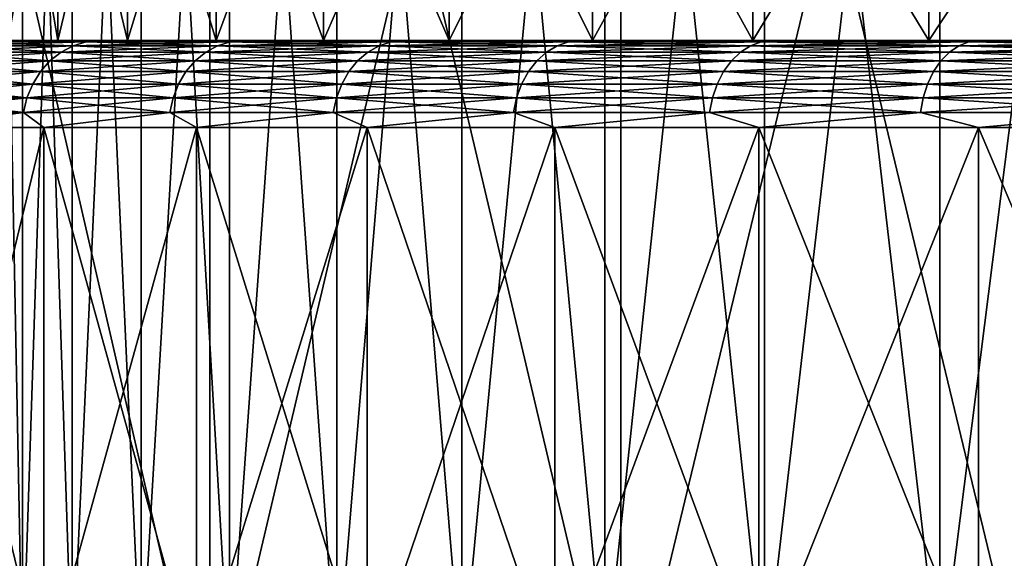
# Model space of a CAD drawing. Header units: metres. Extents: x -30 to 30, y -76 to 64.
# Tile 360 of 541: x -13.37 to -9.98, y 59.22 to 61.07. Entities that reach past the tile are written whole.
import ezdxf

# ---------------------------------------------------------------- set-up
doc = ezdxf.new("R2010")
doc.units = ezdxf.units.M
doc.layers.add('solid_508511', color=7, linetype='CONTINUOUS')

msp = doc.modelspace()

# ---------------------------------------------------------------- linework, layer by layer
at = {"layer": 'solid_508511'}
for points in [[(-14.099288, 58.5, -26.480371), (-14.099323, 64.5, -26.480352), (-12.717457, 64.5, -27.171053)], [(-12.71742, 58.5, 27.171074), (-12.717457, 64.5, 27.171053), (-14.099323, 64.5, 26.480352)], [(-14.099288, 58.5, 26.480371), (-12.71742, 58.5, 27.171074), (-14.099323, 64.5, 26.480352)], [(-12.71742, 58.5, -27.171074), (-14.099288, 58.5, -26.480371), (-12.717457, 64.5, -27.171053)], [(-12.71742, 58.5, -27.171074), (-12.717457, 64.5, -27.171053), (-11.301833, 64.5, -27.789719)], [(-11.301826, 58.5, 27.789722), (-11.301833, 64.5, 27.789719), (-12.717457, 64.5, 27.171053)], [(-12.71742, 58.5, 27.171074), (-11.301826, 58.5, 27.789722), (-12.717457, 64.5, 27.171053)], [(-11.301826, 58.5, -27.789722), (-12.71742, 58.5, -27.171074), (-11.301833, 64.5, -27.789719)], [(-11.301826, 58.5, -27.789722), (-11.301833, 64.5, -27.789719), (-9.856193, 64.5, -28.334702)], [(-9.856262, 58.5, 28.334681), (-9.856193, 64.5, 28.334702), (-11.301833, 64.5, 27.789719)], [(-11.301826, 58.5, 27.789722), (-9.856262, 58.5, 28.334681), (-11.301833, 64.5, 27.789719)], [(-9.856262, 58.5, -28.334681), (-11.301826, 58.5, -27.789722), (-9.856193, 64.5, -28.334702)], [(-13.465603, 58.799999, -0.96309), (-13.465603, 64, -0.963091), (-13.362582, 64, -1.921299)], [(-13.362582, 58.799999, -1.921298), (-13.465603, 58.799999, -0.96309), (-13.362582, 64, -1.921299)], [(-13.362582, 58.799999, 1.921298), (-13.362583, 64, 1.921297), (-13.465603, 64, 0.96309)], [(-13.465603, 58.799999, 0.963091), (-13.362582, 58.799999, 1.921298), (-13.465603, 64, 0.96309)], [(-13.191477, 58.799999, 2.869657), (-13.191477, 64, 2.869656), (-13.362583, 64, 1.921297)], [(-13.362582, 58.799999, 1.921298), (-13.191477, 58.799999, 2.869657), (-13.362583, 64, 1.921297)], [(-13.362582, 58.799999, -1.921298), (-13.362582, 64, -1.921299), (-13.191477, 64, -2.869657)], [(-13.191477, 58.799999, -2.869657), (-13.362582, 58.799999, -1.921298), (-13.191477, 64, -2.869657)], [(-13.191477, 58.799999, -2.869657), (-13.191477, 64, -2.869657), (-12.953134, 64, -3.803463)], [(-12.953134, 58.799999, -3.803463), (-13.191477, 58.799999, -2.869657), (-12.953134, 64, -3.803463)], [(-12.953134, 58.799999, 3.803463), (-12.953134, 64, 3.803462), (-13.191477, 64, 2.869656)], [(-13.191477, 58.799999, 2.869657), (-12.953134, 58.799999, 3.803463), (-13.191477, 64, 2.869656)], [(-12.953134, 58.799999, -3.803463), (-12.953134, 64, -3.803463), (-12.648811, 64, -4.717794)], [(-12.648811, 58.799999, -4.717793), (-12.953134, 58.799999, -3.803463), (-12.648811, 64, -4.717794)], [(-12.648811, 58.799999, 4.717794), (-12.648811, 64, 4.717793), (-12.953134, 64, 3.803462)], [(-12.953134, 58.799999, 3.803463), (-12.648811, 58.799999, 4.717794), (-12.953134, 64, 3.803462)], [(-12.648811, 58.799999, -4.717793), (-12.648811, 64, -4.717794), (-12.280002, 64, -5.608169)], [(-12.280003, 58.799999, -5.608168), (-12.648811, 58.799999, -4.717793), (-12.280002, 64, -5.608169)], [(-12.280003, 58.799999, 5.608168), (-12.280003, 64, 5.608167), (-12.648811, 64, 4.717793)], [(-12.648811, 58.799999, 4.717794), (-12.280003, 58.799999, 5.608168), (-12.648811, 64, 4.717793)], [(-12.280003, 58.799999, -5.608168), (-12.280002, 64, -5.608169), (-11.848654, 64, -6.469884)], [(-11.848654, 58.799999, -6.469883), (-12.280003, 58.799999, -5.608168), (-11.848654, 64, -6.469884)], [(-11.848654, 58.799999, 6.469884), (-11.848655, 64, 6.469883), (-12.280003, 64, 5.608167)], [(-12.280003, 58.799999, 5.608168), (-11.848654, 58.799999, 6.469884), (-12.280003, 64, 5.608167)], [(-11.356905, 58.799999, 7.298679), (-11.356905, 64, 7.298678), (-11.848655, 64, 6.469883)], [(-11.848654, 58.799999, 6.469884), (-11.356905, 58.799999, 7.298679), (-11.848655, 64, 6.469883)], [(-11.848654, 58.799999, -6.469883), (-11.848654, 64, -6.469884), (-11.356904, 64, -7.29868)], [(-11.356905, 58.799999, -7.298679), (-11.848654, 58.799999, -6.469883), (-11.356904, 64, -7.29868)], [(-11.356905, 58.799999, -7.298679), (-11.356904, 64, -7.29868), (-10.807294, 64, -8.090265)], [(-10.807294, 58.799999, -8.090265), (-11.356905, 58.799999, -7.298679), (-10.807294, 64, -8.090265)], [(-10.807294, 58.799999, 8.090265), (-10.807295, 64, 8.090265), (-11.356905, 64, 7.298678)], [(-11.356905, 58.799999, 7.298679), (-10.807294, 58.799999, 8.090265), (-11.356905, 64, 7.298678)], [(-10.202615, 58.799999, 8.840625), (-10.202616, 64, 8.840624), (-10.807295, 64, 8.090265)], [(-10.807294, 58.799999, 8.090265), (-10.202615, 58.799999, 8.840625), (-10.807295, 64, 8.090265)], [(-10.807294, 58.799999, -8.090265), (-10.807294, 64, -8.090265), (-10.202615, 64, -8.840625)], [(-10.202616, 58.799999, -8.840625), (-10.807294, 58.799999, -8.090265), (-10.202615, 64, -8.840625)], [(-10.202616, 58.799999, -8.840625), (-10.202615, 64, -8.840625), (-9.545927, 64, -9.545957)], [(-9.545927, 58.799999, -9.545956), (-10.202616, 58.799999, -8.840625), (-9.545927, 64, -9.545957)], [(-9.545927, 58.799999, 9.545956), (-9.545927, 64, 9.545956), (-10.202616, 64, 8.840624)], [(-10.202615, 58.799999, 8.840625), (-9.545927, 58.799999, 9.545956), (-10.202616, 64, 8.840624)], [(-13.240332, 61, -2.880301), (-13.240332, 62, -2.880301), (-13.412088, 62, -1.928321)], [(-13.412088, 61, -1.928321), (-13.240332, 61, -2.880301), (-13.412088, 62, -1.928321)], [(-13.240332, 62, 2.880301), (-13.240332, 61, 2.880301), (-13.412088, 61, 1.928321)], [(-13.412088, 62, 1.928321), (-13.240332, 62, 2.880301), (-13.412088, 61, 1.928321)], [(-13.001143, 61, -3.817429), (-13.001143, 62, -3.817429), (-13.240332, 62, -2.880301)], [(-13.240332, 61, -2.880301), (-13.001143, 61, -3.817429), (-13.240332, 62, -2.880301)], [(-13.001143, 62, 3.817429), (-13.001143, 61, 3.817429), (-13.240332, 61, 2.880301)], [(-13.240332, 62, 2.880301), (-13.001143, 62, 3.817429), (-13.240332, 61, 2.880301)], [(-12.695617, 61, -4.735372), (-12.695617, 62, -4.735372), (-13.001143, 62, -3.817429)], [(-13.001143, 61, -3.817429), (-12.695617, 61, -4.735372), (-13.001143, 62, -3.817429)], [(-12.695617, 62, 4.735372), (-12.695617, 61, 4.735372), (-13.001143, 61, 3.817429)], [(-13.001143, 62, 3.817429), (-12.695617, 62, 4.735372), (-13.001143, 61, 3.817429)], [(-12.32557, 61, -5.628743), (-12.32557, 62, -5.628743), (-12.695617, 62, -4.735372)], [(-12.695617, 61, -4.735372), (-12.32557, 61, -5.628743), (-12.695617, 62, -4.735372)], [(-12.32557, 62, 5.628743), (-12.32557, 61, 5.628743), (-12.695617, 61, 4.735372)], [(-12.695617, 62, 4.735372), (-12.32557, 62, 5.628743), (-12.695617, 61, 4.735372)], [(-11.892526, 61, -6.493866), (-11.892526, 62, -6.493866), (-12.32557, 62, -5.628743)], [(-12.32557, 61, -5.628743), (-11.892526, 61, -6.493866), (-12.32557, 62, -5.628743)], [(-11.892526, 62, 6.493866), (-11.892526, 61, 6.493866), (-12.32557, 61, 5.628743)], [(-12.32557, 62, 5.628743), (-11.892526, 62, 6.493866), (-12.32557, 61, 5.628743)], [(-11.399009, 61, -7.325647), (-11.399009, 62, -7.325647), (-11.892526, 62, -6.493866)], [(-11.892526, 61, -6.493866), (-11.399009, 61, -7.325647), (-11.892526, 62, -6.493866)], [(-11.399009, 62, 7.325647), (-11.399009, 61, 7.325647), (-11.892526, 61, 6.493866)], [(-11.892526, 62, 6.493866), (-11.399009, 62, 7.325647), (-11.892526, 61, 6.493866)], [(-10.847308, 61, -8.12025), (-10.847308, 62, -8.12025), (-11.399009, 62, -7.325647)], [(-11.399009, 61, -7.325647), (-10.847308, 61, -8.12025), (-11.399009, 62, -7.325647)], [(-10.847308, 62, 8.12025), (-10.847308, 61, 8.12025), (-11.399009, 61, 7.325647)], [(-11.399009, 62, 7.325647), (-10.847308, 62, 8.12025), (-11.399009, 61, 7.325647)], [(-10.240394, 61, -8.873371), (-10.240394, 62, -8.873371), (-10.847308, 62, -8.12025)], [(-10.847308, 61, -8.12025), (-10.240394, 61, -8.873371), (-10.847308, 62, -8.12025)], [(-10.240394, 62, 8.873371), (-10.240394, 61, 8.873371), (-10.847308, 61, 8.12025)], [(-10.847308, 62, 8.12025), (-10.240394, 62, 8.873371), (-10.847308, 61, 8.12025)], [(-9.581297, 61, -9.581297), (-9.581297, 62, -9.581297), (-10.240394, 62, -8.873371)], [(-10.240394, 61, -8.873371), (-9.581297, 61, -9.581297), (-10.240394, 62, -8.873371)], [(-9.581297, 62, 9.581297), (-9.581297, 61, 9.581297), (-10.240394, 61, 8.873371)], [(-10.240394, 62, 8.873371), (-9.581297, 62, 9.581297), (-10.240394, 61, 8.873371)], [(-14.60688, 61, 2.049751), (-13.412088, 61, 1.928321), (-13.240332, 61, 2.880301)], [(-14.428267, 61, 3.063924), (-14.60688, 61, 2.049751), (-13.240332, 61, 2.880301)], [(-14.606879, 61, -2.049759), (-13.240332, 61, -2.880301), (-13.412088, 61, -1.928321)], [(-14.606879, 61, -2.049759), (-14.428265, 61, -3.063933), (-13.240332, 61, -2.880301)], [(-14.428267, 61, 3.063924), (-13.240332, 61, 2.880301), (-13.001143, 61, 3.817429)], [(-14.17937, 61, 4.062993), (-14.428267, 61, 3.063924), (-13.001143, 61, 3.817429)], [(-14.428265, 61, -3.063933), (-13.001143, 61, -3.817429), (-13.240332, 61, -2.880301)], [(-14.428265, 61, -3.063933), (-14.179367, 61, -4.063003), (-13.001143, 61, -3.817429)], [(-14.17937, 61, 4.062993), (-13.001143, 61, 3.817429), (-12.695617, 61, 4.735372)], [(-13.861338, 61, 5.042401), (-14.17937, 61, 4.062993), (-12.695617, 61, 4.735372)], [(-14.179367, 61, -4.063003), (-12.695617, 61, -4.735372), (-13.001143, 61, -3.817429)], [(-14.179367, 61, -4.063003), (-13.861334, 61, -5.04241), (-12.695617, 61, -4.735372)], [(-13.861338, 61, 5.042401), (-12.695617, 61, 4.735372), (-12.32557, 61, 5.628743)], [(-13.47578, 61, 5.997152), (-13.861338, 61, 5.042401), (-12.32557, 61, 5.628743)], [(-13.861334, 61, -5.04241), (-12.32557, 61, -5.628743), (-12.695617, 61, -4.735372)], [(-13.861334, 61, -5.04241), (-13.475776, 61, -5.99716), (-12.32557, 61, -5.628743)], [(-13.187453, 60.981892, 6.833188), (-13.22957, 60.959755, 6.855011), (-13.666532, 60.959755, 5.936213)], [(-13.623023, 60.981892, 5.917314), (-13.187453, 60.981892, 6.833188), (-13.666532, 60.959755, 5.936213)], [(-13.623023, 60.981892, -5.917314), (-13.666532, 60.959755, -5.936213), (-13.22957, 60.959755, -6.855011)], [(-13.142561, 60.995441, 6.809926), (-13.187453, 60.981892, 6.833188), (-13.623023, 60.981892, 5.917314)], [(-13.576649, 60.995441, 5.897171), (-13.142561, 60.995441, 6.809926), (-13.623023, 60.981892, 5.917314)], [(-13.576649, 60.995441, -5.897171), (-13.623023, 60.981892, -5.917314), (-13.187453, 60.981892, -6.833188)], [(-13.187453, 60.981892, -6.833188), (-13.623023, 60.981892, -5.917314), (-13.22957, 60.959755, -6.855011)], [(-13.576649, 60.995441, 5.897171), (-13.47578, 61, 5.997152), (-13.142561, 60.995441, 6.809926)], [(-13.142561, 60.995441, -6.809926), (-13.475776, 61, -5.99716), (-13.576649, 60.995441, -5.897171)], [(-13.142561, 60.995441, -6.809926), (-13.576649, 60.995441, -5.897171), (-13.187453, 60.981892, -6.833188)], [(-13.47578, 61, 5.997152), (-12.32557, 61, 5.628743), (-11.892526, 61, 6.493866)], [(-13.02452, 61, 6.922739), (-13.47578, 61, 5.997152), (-11.892526, 61, 6.493866)], [(-13.142561, 60.995441, 6.809926), (-13.47578, 61, 5.997152), (-13.02452, 61, 6.922739)], [(-13.475776, 61, -5.99716), (-11.892526, 61, -6.493866), (-12.32557, 61, -5.628743)], [(-13.475776, 61, -5.99716), (-13.024516, 61, -6.922747), (-11.892526, 61, -6.493866)], [(-13.142561, 60.995441, -6.809926), (-13.024516, 61, -6.922747), (-13.475776, 61, -5.99716)], [(-12.690397, 60.981892, 7.717201), (-12.730927, 60.959755, 7.741848), (-13.22957, 60.959755, 6.855011)], [(-13.187453, 60.981892, 6.833188), (-12.690397, 60.981892, 7.717201), (-13.22957, 60.959755, 6.855011)], [(-13.187453, 60.981892, -6.833188), (-13.22957, 60.959755, -6.855011), (-12.730927, 60.959755, -7.741848)], [(-12.647197, 60.995441, 7.690931), (-12.690397, 60.981892, 7.717201), (-13.187453, 60.981892, 6.833188)], [(-13.142561, 60.995441, 6.809926), (-12.647197, 60.995441, 7.690931), (-13.187453, 60.981892, 6.833188)], [(-13.142561, 60.995441, -6.809926), (-13.187453, 60.981892, -6.833188), (-12.690397, 60.981892, -7.717201)], [(-12.690397, 60.981892, -7.717201), (-13.187453, 60.981892, -6.833188), (-12.730927, 60.959755, -7.741848)], [(-13.142561, 60.995441, 6.809926), (-13.02452, 61, 6.922739), (-12.647197, 60.995441, 7.690931)], [(-12.647197, 60.995441, -7.690931), (-13.024516, 61, -6.922747), (-13.142561, 60.995441, -6.809926)], [(-12.647197, 60.995441, -7.690931), (-13.142561, 60.995441, -6.809926), (-12.690397, 60.981892, -7.717201)], [(-13.02452, 61, 6.922739), (-11.892526, 61, 6.493866), (-11.399009, 61, 7.325647)], [(-12.509814, 61, 7.814541), (-13.02452, 61, 6.922739), (-11.399009, 61, 7.325647)], [(-12.647197, 60.995441, 7.690931), (-13.02452, 61, 6.922739), (-12.509814, 61, 7.814541)], [(-13.024516, 61, -6.922747), (-11.399009, 61, -7.325647), (-11.892526, 61, -6.493866)], [(-13.024516, 61, -6.922747), (-12.509809, 61, -7.814549), (-11.399009, 61, -7.325647)], [(-12.647197, 60.995441, -7.690931), (-12.509809, 61, -7.814549), (-13.024516, 61, -6.922747)], [(-12.134172, 60.981892, 8.565234), (-12.172926, 60.959755, 8.592589), (-12.730927, 60.959755, 7.741848)], [(-12.690397, 60.981892, 7.717201), (-12.134172, 60.981892, 8.565234), (-12.730927, 60.959755, 7.741848)], [(-12.690397, 60.981892, -7.717201), (-12.730927, 60.959755, -7.741848), (-12.172926, 60.959755, -8.592589)], [(-12.092866, 60.995441, 8.536077), (-12.134172, 60.981892, 8.565234), (-12.690397, 60.981892, 7.717201)], [(-12.647197, 60.995441, 7.690931), (-12.092866, 60.995441, 8.536077), (-12.690397, 60.981892, 7.717201)], [(-12.647197, 60.995441, -7.690931), (-12.690397, 60.981892, -7.717201), (-12.134172, 60.981892, -8.565234)], [(-12.134172, 60.981892, -8.565234), (-12.690397, 60.981892, -7.717201), (-12.172926, 60.959755, -8.592589)], [(-12.647197, 60.995441, 7.690931), (-12.509814, 61, 7.814541), (-12.092866, 60.995441, 8.536077)], [(-12.092866, 60.995441, -8.536077), (-12.509809, 61, -7.814549), (-12.647197, 60.995441, -7.690931)], [(-12.092866, 60.995441, -8.536077), (-12.647197, 60.995441, -7.690931), (-12.134172, 60.981892, -8.565234)], [(-12.509814, 61, 7.814541), (-11.399009, 61, 7.325647), (-10.847308, 61, 8.12025)], [(-11.934132, 61, 8.668272), (-12.509814, 61, 7.814541), (-10.847308, 61, 8.12025)], [(-12.092866, 60.995441, 8.536077), (-12.509814, 61, 7.814541), (-11.934132, 61, 8.668272)], [(-12.509809, 61, -7.814549), (-10.847308, 61, -8.12025), (-11.399009, 61, -7.325647)], [(-12.509809, 61, -7.814549), (-11.934126, 61, -8.66828), (-10.847308, 61, -8.12025)], [(-12.092866, 60.995441, -8.536077), (-11.934126, 61, -8.66828), (-12.509809, 61, -7.814549)], [(-11.521373, 60.981892, 9.373332), (-11.558168, 60.959755, 9.403268), (-12.172926, 60.959755, 8.592589)], [(-12.134172, 60.981892, 8.565234), (-11.521373, 60.981892, 9.373332), (-12.172926, 60.959755, 8.592589)], [(-12.134172, 60.981892, -8.565234), (-12.172926, 60.959755, -8.592589), (-11.558168, 60.959755, -9.403268)], [(-11.482152, 60.995441, 9.341423), (-11.521373, 60.981892, 9.373332), (-12.134172, 60.981892, 8.565234)], [(-12.092866, 60.995441, 8.536077), (-11.482152, 60.995441, 9.341423), (-12.134172, 60.981892, 8.565234)], [(-12.092866, 60.995441, -8.536077), (-12.134172, 60.981892, -8.565234), (-11.521373, 60.981892, -9.373332)], [(-11.521373, 60.981892, -9.373332), (-12.134172, 60.981892, -8.565234), (-11.558168, 60.959755, -9.403268)], [(-12.092866, 60.995441, 8.536077), (-11.934132, 61, 8.668272), (-11.482152, 60.995441, 9.341423)], [(-11.482152, 60.995441, -9.341423), (-11.934126, 61, -8.66828), (-12.092866, 60.995441, -8.536077)], [(-11.482152, 60.995441, -9.341423), (-12.092866, 60.995441, -8.536077), (-11.521373, 60.981892, -9.373332)], [(-11.934132, 61, 8.668272), (-10.847308, 61, 8.12025), (-10.240394, 61, 8.873371)], [(-11.300257, 61, 9.479803), (-11.934132, 61, 8.668272), (-10.240394, 61, 8.873371)], [(-11.482152, 60.995441, 9.341423), (-11.934132, 61, 8.668272), (-11.300257, 61, 9.479803)], [(-11.934126, 61, -8.66828), (-10.240394, 61, -8.873371), (-10.847308, 61, -8.12025)], [(-11.934126, 61, -8.66828), (-11.300251, 61, -9.479811), (-10.240394, 61, -8.873371)], [(-11.482152, 60.995441, -9.341423), (-11.300251, 61, -9.479811), (-11.934126, 61, -8.66828)], [(-10.854855, 60.981892, 10.137727), (-10.889523, 60.959755, 10.170104), (-11.558168, 60.959755, 9.403268)], [(-11.521373, 60.981892, 9.373332), (-10.854855, 60.981892, 10.137727), (-11.558168, 60.959755, 9.403268)], [(-11.521373, 60.981892, -9.373332), (-11.558168, 60.959755, -9.403268), (-10.889523, 60.959755, -10.170104)], [(-10.817903, 60.995441, 10.103216), (-10.854855, 60.981892, 10.137727), (-11.521373, 60.981892, 9.373332)], [(-11.482152, 60.995441, 9.341423), (-10.817903, 60.995441, 10.103216), (-11.521373, 60.981892, 9.373332)], [(-11.482152, 60.995441, -9.341423), (-11.521373, 60.981892, -9.373332), (-10.854855, 60.981892, -10.137727)], [(-10.854855, 60.981892, -10.137727), (-11.521373, 60.981892, -9.373332), (-10.889523, 60.959755, -10.170104)], [(-11.482152, 60.995441, 9.341423), (-11.300257, 61, 9.479803), (-10.817903, 60.995441, 10.103216)], [(-10.817903, 60.995441, -10.103216), (-11.300251, 61, -9.479811), (-11.482152, 60.995441, -9.341423)], [(-10.817903, 60.995441, -10.103216), (-11.482152, 60.995441, -9.341423), (-10.854855, 60.981892, -10.137727)], [(-11.300257, 61, 9.479803), (-10.240394, 61, 8.873371), (-9.581297, 61, 9.581297)], [(-11.300257, 61, 9.479803), (-9.581297, 61, 9.581297), (-8.873371, 61, 10.240394)], [(-10.611379, 61, 10.245054), (-11.300257, 61, 9.479803), (-8.873371, 61, 10.240394)], [(-10.817903, 60.995441, 10.103216), (-11.300257, 61, 9.479803), (-10.611379, 61, 10.245054)], [(-11.300251, 61, -9.479811), (-9.581297, 61, -9.581297), (-10.240394, 61, -8.873371)], [(-11.300251, 61, -9.479811), (-10.611372, 61, -10.24506), (-9.581297, 61, -9.581297)], [(-10.817903, 60.995441, -10.103216), (-10.611372, 61, -10.24506), (-11.300251, 61, -9.479811)], [(-10.137727, 60.981892, 10.854855), (-10.170104, 60.959755, 10.889523), (-10.889523, 60.959755, 10.170104)], [(-10.854855, 60.981892, 10.137727), (-10.137727, 60.981892, 10.854855), (-10.889523, 60.959755, 10.170104)], [(-10.854855, 60.981892, -10.137727), (-10.889523, 60.959755, -10.170104), (-10.170104, 60.959755, -10.889523)], [(-10.103216, 60.995441, 10.817903), (-10.137727, 60.981892, 10.854855), (-10.854855, 60.981892, 10.137727)], [(-10.817903, 60.995441, 10.103216), (-10.103216, 60.995441, 10.817903), (-10.854855, 60.981892, 10.137727)], [(-10.817903, 60.995441, -10.103216), (-10.854855, 60.981892, -10.137727), (-10.137727, 60.981892, -10.854855)], [(-10.137727, 60.981892, -10.854855), (-10.854855, 60.981892, -10.137727), (-10.170104, 60.959755, -10.889523)], [(-10.817903, 60.995441, 10.103216), (-10.611379, 61, 10.245054), (-10.103216, 60.995441, 10.817903)], [(-10.103216, 60.995441, -10.817903), (-10.611372, 61, -10.24506), (-10.817903, 60.995441, -10.103216)], [(-10.103216, 60.995441, -10.817903), (-10.817903, 60.995441, -10.103216), (-10.137727, 60.981892, -10.854855)], [(-10.611379, 61, 10.245054), (-8.873371, 61, 10.240394), (-8.12025, 61, 10.847308)], [(-9.87072, 61, 10.960443), (-10.611379, 61, 10.245054), (-8.12025, 61, 10.847308)], [(-10.103216, 60.995441, 10.817903), (-10.611379, 61, 10.245054), (-9.87072, 61, 10.960443)], [(-10.611372, 61, -10.24506), (-8.12025, 61, -10.847308), (-8.873371, 61, -10.240394)], [(-10.611372, 61, -10.24506), (-9.870714, 61, -10.960449), (-8.12025, 61, -10.847308)], [(-10.611372, 61, -10.24506), (-8.873371, 61, -10.240394), (-9.581297, 61, -9.581297)], [(-10.103216, 60.995441, -10.817903), (-9.870714, 61, -10.960449), (-10.611372, 61, -10.24506)], [(-9.373332, 60.981892, 11.521373), (-9.403268, 60.959755, 11.558168), (-10.170104, 60.959755, 10.889523)], [(-10.137727, 60.981892, 10.854855), (-9.373332, 60.981892, 11.521373), (-10.170104, 60.959755, 10.889523)], [(-10.137727, 60.981892, -10.854855), (-10.170104, 60.959755, -10.889523), (-9.403268, 60.959755, -11.558168)], [(-9.341423, 60.995441, 11.482152), (-9.373332, 60.981892, 11.521373), (-10.137727, 60.981892, 10.854855)], [(-10.103216, 60.995441, 10.817903), (-9.341423, 60.995441, 11.482152), (-10.137727, 60.981892, 10.854855)], [(-10.103216, 60.995441, -10.817903), (-10.137727, 60.981892, -10.854855), (-9.373332, 60.981892, -11.521373)], [(-9.373332, 60.981892, -11.521373), (-10.137727, 60.981892, -10.854855), (-9.403268, 60.959755, -11.558168)], [(-10.103216, 60.995441, 10.817903), (-9.87072, 61, 10.960443), (-9.341423, 60.995441, 11.482152)], [(-9.341423, 60.995441, -11.482152), (-9.870714, 61, -10.960449), (-10.103216, 60.995441, -10.817903)], [(-9.341423, 60.995441, -11.482152), (-10.103216, 60.995441, -10.817903), (-9.373332, 60.981892, -11.521373)], [(-13.22957, 60.959755, 6.855011), (-13.267631, 60.929714, 6.874732), (-13.705849, 60.929714, 5.95329)], [(-13.666532, 60.959755, 5.936213), (-13.22957, 60.959755, 6.855011), (-13.705849, 60.929714, 5.95329)], [(-13.666532, 60.959755, -5.936213), (-13.705849, 60.929714, -5.95329), (-13.267631, 60.929714, -6.874732)], [(-13.22957, 60.959755, -6.855011), (-13.666532, 60.959755, -5.936213), (-13.267631, 60.929714, -6.874732)], [(-12.730927, 60.959755, 7.741848), (-12.767552, 60.929714, 7.764121), (-13.267631, 60.929714, 6.874732)], [(-13.22957, 60.959755, 6.855011), (-12.730927, 60.959755, 7.741848), (-13.267631, 60.929714, 6.874732)], [(-13.22957, 60.959755, -6.855011), (-13.267631, 60.929714, -6.874732), (-12.767552, 60.929714, -7.764121)], [(-12.730927, 60.959755, -7.741848), (-13.22957, 60.959755, -6.855011), (-12.767552, 60.929714, -7.764121)], [(-12.172926, 60.959755, 8.592589), (-12.207946, 60.929714, 8.617309), (-12.767552, 60.929714, 7.764121)], [(-12.730927, 60.959755, 7.741848), (-12.172926, 60.959755, 8.592589), (-12.767552, 60.929714, 7.764121)], [(-12.730927, 60.959755, -7.741848), (-12.767552, 60.929714, -7.764121), (-12.207946, 60.929714, -8.617309)], [(-12.172926, 60.959755, -8.592589), (-12.730927, 60.959755, -7.741848), (-12.207946, 60.929714, -8.617309)], [(-11.558168, 60.959755, 9.403268), (-11.59142, 60.929714, 9.43032), (-12.207946, 60.929714, 8.617309)], [(-12.172926, 60.959755, 8.592589), (-11.558168, 60.959755, 9.403268), (-12.207946, 60.929714, 8.617309)], [(-12.172926, 60.959755, -8.592589), (-12.207946, 60.929714, -8.617309), (-11.59142, 60.929714, -9.43032)], [(-11.558168, 60.959755, -9.403268), (-12.172926, 60.959755, -8.592589), (-11.59142, 60.929714, -9.43032)], [(-10.889523, 60.959755, 10.170104), (-10.92085, 60.929714, 10.199362), (-11.59142, 60.929714, 9.43032)], [(-11.558168, 60.959755, 9.403268), (-10.889523, 60.959755, 10.170104), (-11.59142, 60.929714, 9.43032)], [(-11.558168, 60.959755, -9.403268), (-11.59142, 60.929714, -9.43032), (-10.92085, 60.929714, -10.199362)], [(-10.889523, 60.959755, -10.170104), (-11.558168, 60.959755, -9.403268), (-10.92085, 60.929714, -10.199362)], [(-10.170104, 60.959755, 10.889523), (-10.199362, 60.929714, 10.92085), (-10.92085, 60.929714, 10.199362)], [(-10.889523, 60.959755, 10.170104), (-10.170104, 60.959755, 10.889523), (-10.92085, 60.929714, 10.199362)], [(-10.889523, 60.959755, -10.170104), (-10.92085, 60.929714, -10.199362), (-10.199362, 60.929714, -10.92085)], [(-10.170104, 60.959755, -10.889523), (-10.889523, 60.959755, -10.170104), (-10.199362, 60.929714, -10.92085)], [(-9.403268, 60.959755, 11.558168), (-9.43032, 60.929714, 11.59142), (-10.199362, 60.929714, 10.92085)], [(-10.170104, 60.959755, 10.889523), (-9.403268, 60.959755, 11.558168), (-10.199362, 60.929714, 10.92085)], [(-10.170104, 60.959755, -10.889523), (-10.199362, 60.929714, -10.92085), (-9.43032, 60.929714, -11.59142)], [(-9.403268, 60.959755, -11.558168), (-10.170104, 60.959755, -10.889523), (-9.43032, 60.929714, -11.59142)], [(-13.267631, 60.929714, 6.874732), (-13.300474, 60.892677, 6.89175), (-13.739778, 60.892677, 5.968028)], [(-13.705849, 60.929714, 5.95329), (-13.267631, 60.929714, 6.874732), (-13.739778, 60.892677, 5.968028)], [(-13.705849, 60.929714, -5.95329), (-13.739778, 60.892677, -5.968028), (-13.300474, 60.892677, -6.89175)], [(-13.267631, 60.929714, -6.874732), (-13.705849, 60.929714, -5.95329), (-13.300474, 60.892677, -6.89175)], [(-12.767552, 60.929714, 7.764121), (-12.799158, 60.892677, 7.78334), (-13.300474, 60.892677, 6.89175)], [(-13.267631, 60.929714, 6.874732), (-12.767552, 60.929714, 7.764121), (-13.300474, 60.892677, 6.89175)], [(-13.267631, 60.929714, -6.874732), (-13.300474, 60.892677, -6.89175), (-12.799158, 60.892677, -7.78334)], [(-12.767552, 60.929714, -7.764121), (-13.267631, 60.929714, -6.874732), (-12.799158, 60.892677, -7.78334)], [(-12.207946, 60.929714, 8.617309), (-12.238167, 60.892677, 8.638641), (-12.799158, 60.892677, 7.78334)], [(-12.767552, 60.929714, 7.764121), (-12.207946, 60.929714, 8.617309), (-12.799158, 60.892677, 7.78334)], [(-12.767552, 60.929714, -7.764121), (-12.799158, 60.892677, -7.78334), (-12.238167, 60.892677, -8.638641)], [(-12.207946, 60.929714, -8.617309), (-12.767552, 60.929714, -7.764121), (-12.238167, 60.892677, -8.638641)], [(-11.59142, 60.929714, 9.43032), (-11.620114, 60.892677, 9.453665), (-12.238167, 60.892677, 8.638641)], [(-12.207946, 60.929714, 8.617309), (-11.59142, 60.929714, 9.43032), (-12.238167, 60.892677, 8.638641)], [(-12.207946, 60.929714, -8.617309), (-12.238167, 60.892677, -8.638641), (-11.620114, 60.892677, -9.453665)], [(-11.59142, 60.929714, -9.43032), (-12.207946, 60.929714, -8.617309), (-11.620114, 60.892677, -9.453665)], [(-10.92085, 60.929714, 10.199362), (-10.947885, 60.892677, 10.22461), (-11.620114, 60.892677, 9.453665)], [(-11.59142, 60.929714, 9.43032), (-10.92085, 60.929714, 10.199362), (-11.620114, 60.892677, 9.453665)], [(-11.59142, 60.929714, -9.43032), (-11.620114, 60.892677, -9.453665), (-10.947885, 60.892677, -10.22461)], [(-10.92085, 60.929714, -10.199362), (-11.59142, 60.929714, -9.43032), (-10.947885, 60.892677, -10.22461)], [(-10.199362, 60.929714, 10.92085), (-10.22461, 60.892677, 10.947885), (-10.947885, 60.892677, 10.22461)], [(-10.92085, 60.929714, 10.199362), (-10.199362, 60.929714, 10.92085), (-10.947885, 60.892677, 10.22461)], [(-10.92085, 60.929714, -10.199362), (-10.947885, 60.892677, -10.22461), (-10.22461, 60.892677, -10.947885)], [(-10.199362, 60.929714, -10.92085), (-10.92085, 60.929714, -10.199362), (-10.22461, 60.892677, -10.947885)], [(-9.43032, 60.929714, 11.59142), (-9.453665, 60.892677, 11.620114), (-10.22461, 60.892677, 10.947885)], [(-10.199362, 60.929714, 10.92085), (-9.43032, 60.929714, 11.59142), (-10.22461, 60.892677, 10.947885)], [(-10.199362, 60.929714, -10.92085), (-10.22461, 60.892677, -10.947885), (-9.453665, 60.892677, -11.620114)], [(-9.43032, 60.929714, -11.59142), (-10.199362, 60.929714, -10.92085), (-9.453665, 60.892677, -11.620114)], [(-13.300474, 60.892677, 6.89175), (-13.327103, 60.849773, 6.905548), (-13.767285, 60.849773, 5.979976)], [(-13.739778, 60.892677, 5.968028), (-13.300474, 60.892677, 6.89175), (-13.767285, 60.849773, 5.979976)], [(-13.739778, 60.892677, -5.968028), (-13.767285, 60.849773, -5.979976), (-13.327103, 60.849773, -6.905548)], [(-13.300474, 60.892677, -6.89175), (-13.739778, 60.892677, -5.968028), (-13.327103, 60.849773, -6.905548)], [(-12.799158, 60.892677, 7.78334), (-12.824782, 60.849773, 7.798923), (-13.327103, 60.849773, 6.905548)], [(-13.300474, 60.892677, 6.89175), (-12.799158, 60.892677, 7.78334), (-13.327103, 60.849773, 6.905548)], [(-13.300474, 60.892677, -6.89175), (-13.327103, 60.849773, -6.905548), (-12.824782, 60.849773, -7.798923)], [(-12.799158, 60.892677, -7.78334), (-13.300474, 60.892677, -6.89175), (-12.824782, 60.849773, -7.798923)], [(-12.238167, 60.892677, 8.638641), (-12.262668, 60.849773, 8.655936), (-12.824782, 60.849773, 7.798923)], [(-12.799158, 60.892677, 7.78334), (-12.238167, 60.892677, 8.638641), (-12.824782, 60.849773, 7.798923)], [(-12.799158, 60.892677, -7.78334), (-12.824782, 60.849773, -7.798923), (-12.262668, 60.849773, -8.655936)], [(-12.238167, 60.892677, -8.638641), (-12.799158, 60.892677, -7.78334), (-12.262668, 60.849773, -8.655936)], [(-11.620114, 60.892677, 9.453665), (-11.643378, 60.849773, 9.472591), (-12.262668, 60.849773, 8.655936)], [(-12.238167, 60.892677, 8.638641), (-11.620114, 60.892677, 9.453665), (-12.262668, 60.849773, 8.655936)], [(-12.238167, 60.892677, -8.638641), (-12.262668, 60.849773, -8.655936), (-11.643378, 60.849773, -9.472591)], [(-11.620114, 60.892677, -9.453665), (-12.238167, 60.892677, -8.638641), (-11.643378, 60.849773, -9.472591)], [(-10.947885, 60.892677, 10.22461), (-10.969803, 60.849773, 10.245081), (-11.643378, 60.849773, 9.472591)], [(-11.620114, 60.892677, 9.453665), (-10.947885, 60.892677, 10.22461), (-11.643378, 60.849773, 9.472591)], [(-11.620114, 60.892677, -9.453665), (-11.643378, 60.849773, -9.472591), (-10.969803, 60.849773, -10.245081)], [(-10.947885, 60.892677, -10.22461), (-11.620114, 60.892677, -9.453665), (-10.969803, 60.849773, -10.245081)], [(-10.22461, 60.892677, 10.947885), (-10.245081, 60.849773, 10.969803), (-10.969803, 60.849773, 10.245081)], [(-10.947885, 60.892677, 10.22461), (-10.22461, 60.892677, 10.947885), (-10.969803, 60.849773, 10.245081)], [(-10.947885, 60.892677, -10.22461), (-10.969803, 60.849773, -10.245081), (-10.245081, 60.849773, -10.969803)], [(-10.22461, 60.892677, -10.947885), (-10.947885, 60.892677, -10.22461), (-10.245081, 60.849773, -10.969803)], [(-9.453665, 60.892677, 11.620114), (-9.472591, 60.849773, 11.643378), (-10.245081, 60.849773, 10.969803)], [(-10.22461, 60.892677, 10.947885), (-9.453665, 60.892677, 11.620114), (-10.245081, 60.849773, 10.969803)], [(-10.22461, 60.892677, -10.947885), (-10.245081, 60.849773, -10.969803), (-9.472591, 60.849773, -11.643378)], [(-9.453665, 60.892677, -11.620114), (-10.22461, 60.892677, -10.947885), (-9.472591, 60.849773, -11.643378)], [(-13.327103, 60.849773, 6.905548), (-13.346704, 60.802311, 6.915705), (-13.787534, 60.802311, 5.988771)], [(-13.767285, 60.849773, 5.979976), (-13.327103, 60.849773, 6.905548), (-13.787534, 60.802311, 5.988771)], [(-13.767285, 60.849773, -5.979976), (-13.787534, 60.802311, -5.988771), (-13.346704, 60.802311, -6.915705)], [(-13.327103, 60.849773, -6.905548), (-13.767285, 60.849773, -5.979976), (-13.346704, 60.802311, -6.915705)], [(-12.824782, 60.849773, 7.798923), (-12.843645, 60.802311, 7.810394), (-13.346704, 60.802311, 6.915705)], [(-13.327103, 60.849773, 6.905548), (-12.824782, 60.849773, 7.798923), (-13.346704, 60.802311, 6.915705)], [(-13.327103, 60.849773, -6.905548), (-13.346704, 60.802311, -6.915705), (-12.843645, 60.802311, -7.810394)], [(-12.824782, 60.849773, -7.798923), (-13.327103, 60.849773, -6.905548), (-12.843645, 60.802311, -7.810394)], [(-12.262668, 60.849773, 8.655936), (-12.280704, 60.802311, 8.668667), (-12.843645, 60.802311, 7.810394)], [(-12.824782, 60.849773, 7.798923), (-12.262668, 60.849773, 8.655936), (-12.843645, 60.802311, 7.810394)], [(-12.824782, 60.849773, -7.798923), (-12.843645, 60.802311, -7.810394), (-12.280704, 60.802311, -8.668667)], [(-12.262668, 60.849773, -8.655936), (-12.824782, 60.849773, -7.798923), (-12.280704, 60.802311, -8.668667)], [(-11.643378, 60.849773, 9.472591), (-11.660503, 60.802311, 9.486524), (-12.280704, 60.802311, 8.668667)], [(-12.262668, 60.849773, 8.655936), (-11.643378, 60.849773, 9.472591), (-12.280704, 60.802311, 8.668667)], [(-12.262668, 60.849773, -8.655936), (-12.280704, 60.802311, -8.668667), (-11.660503, 60.802311, -9.486524)], [(-11.643378, 60.849773, -9.472591), (-12.262668, 60.849773, -8.655936), (-11.660503, 60.802311, -9.486524)], [(-10.969803, 60.849773, 10.245081), (-10.985937, 60.802311, 10.260149), (-11.660503, 60.802311, 9.486524)], [(-11.643378, 60.849773, 9.472591), (-10.969803, 60.849773, 10.245081), (-11.660503, 60.802311, 9.486524)], [(-11.643378, 60.849773, -9.472591), (-11.660503, 60.802311, -9.486524), (-10.985937, 60.802311, -10.260149)], [(-10.969803, 60.849773, -10.245081), (-11.643378, 60.849773, -9.472591), (-10.985937, 60.802311, -10.260149)], [(-10.245081, 60.849773, 10.969803), (-10.260149, 60.802311, 10.985937), (-10.985937, 60.802311, 10.260149)], [(-10.969803, 60.849773, 10.245081), (-10.245081, 60.849773, 10.969803), (-10.985937, 60.802311, 10.260149)], [(-10.969803, 60.849773, -10.245081), (-10.985937, 60.802311, -10.260149), (-10.260149, 60.802311, -10.985937)], [(-10.245081, 60.849773, -10.969803), (-10.969803, 60.849773, -10.245081), (-10.260149, 60.802311, -10.985937)], [(-9.472591, 60.849773, 11.643378), (-9.486524, 60.802311, 11.660503), (-10.260149, 60.802311, 10.985937)], [(-10.245081, 60.849773, 10.969803), (-9.472591, 60.849773, 11.643378), (-10.260149, 60.802311, 10.985937)], [(-10.245081, 60.849773, -10.969803), (-10.260149, 60.802311, -10.985937), (-9.486524, 60.802311, -11.660503)], [(-9.472591, 60.849773, -11.643378), (-10.245081, 60.849773, -10.969803), (-9.486524, 60.802311, -11.660503)], [(-13.346704, 60.802311, 6.915705), (-13.358683, 60.751732, 6.921911), (-13.799908, 60.751732, 5.994146)], [(-13.787534, 60.802311, 5.988771), (-13.346704, 60.802311, 6.915705), (-13.799908, 60.751732, 5.994146)], [(-13.787534, 60.802311, -5.988771), (-13.799908, 60.751732, -5.994146), (-13.358683, 60.751732, -6.921911)], [(-13.346704, 60.802311, -6.915705), (-13.787534, 60.802311, -5.988771), (-13.358683, 60.751732, -6.921911)], [(-12.843645, 60.802311, 7.810394), (-12.855172, 60.751732, 7.817403), (-13.358683, 60.751732, 6.921911)], [(-13.346704, 60.802311, 6.915705), (-12.843645, 60.802311, 7.810394), (-13.358683, 60.751732, 6.921911)], [(-13.346704, 60.802311, -6.915705), (-13.358683, 60.751732, -6.921911), (-12.855172, 60.751732, -7.817403)], [(-12.843645, 60.802311, -7.810394), (-13.346704, 60.802311, -6.915705), (-12.855172, 60.751732, -7.817403)], [(-12.280704, 60.802311, 8.668667), (-12.291725, 60.751732, 8.676447), (-12.855172, 60.751732, 7.817403)], [(-12.843645, 60.802311, 7.810394), (-12.280704, 60.802311, 8.668667), (-12.855172, 60.751732, 7.817403)], [(-12.843645, 60.802311, -7.810394), (-12.855172, 60.751732, -7.817403), (-12.291725, 60.751732, -8.676447)], [(-12.280704, 60.802311, -8.668667), (-12.843645, 60.802311, -7.810394), (-12.291725, 60.751732, -8.676447)], [(-11.660503, 60.802311, 9.486524), (-11.670969, 60.751732, 9.495037), (-12.291725, 60.751732, 8.676447)], [(-12.280704, 60.802311, 8.668667), (-11.660503, 60.802311, 9.486524), (-12.291725, 60.751732, 8.676447)], [(-12.280704, 60.802311, -8.668667), (-12.291725, 60.751732, -8.676447), (-11.670969, 60.751732, -9.495037)], [(-11.660503, 60.802311, -9.486524), (-12.280704, 60.802311, -8.668667), (-11.670969, 60.751732, -9.495037)], [(-10.985937, 60.802311, 10.260149), (-10.995797, 60.751732, 10.269358), (-11.670969, 60.751732, 9.495037)], [(-11.660503, 60.802311, 9.486524), (-10.985937, 60.802311, 10.260149), (-11.670969, 60.751732, 9.495037)], [(-11.660503, 60.802311, -9.486524), (-11.670969, 60.751732, -9.495037), (-10.995797, 60.751732, -10.269358)], [(-10.985937, 60.802311, -10.260149), (-11.660503, 60.802311, -9.486524), (-10.995797, 60.751732, -10.269358)], [(-10.260149, 60.802311, 10.985937), (-10.269358, 60.751732, 10.995797), (-10.995797, 60.751732, 10.269358)], [(-10.985937, 60.802311, 10.260149), (-10.260149, 60.802311, 10.985937), (-10.995797, 60.751732, 10.269358)], [(-10.985937, 60.802311, -10.260149), (-10.995797, 60.751732, -10.269358), (-10.269358, 60.751732, -10.995797)], [(-10.260149, 60.802311, -10.985937), (-10.985937, 60.802311, -10.260149), (-10.269358, 60.751732, -10.995797)], [(-9.486524, 60.802311, 11.660503), (-9.495037, 60.751732, 11.670969), (-10.269358, 60.751732, 10.995797)], [(-10.260149, 60.802311, 10.985937), (-9.486524, 60.802311, 11.660503), (-10.269358, 60.751732, 10.995797)], [(-10.260149, 60.802311, -10.985937), (-10.269358, 60.751732, -10.995797), (-9.495037, 60.751732, -11.670969)], [(-9.486524, 60.802311, -11.660503), (-10.260149, 60.802311, -10.985937), (-9.495037, 60.751732, -11.670969)], [(-13.358683, 60.751732, -6.921911), (-13.799908, 60.751732, -5.994146), (-13.748866, 60.700001, -6.121372)], [(-13.799908, 60.751732, 5.994146), (-13.358683, 60.751732, 6.921911), (-13.748866, 60.700001, 6.121372)], [(-13.358683, 60.751732, -6.921911), (-13.748866, 60.700001, -6.121372), (-13.288368, 60.700001, -7.065534)], [(-13.358683, 60.751732, 6.921911), (-13.288368, 60.700001, 7.065534), (-13.748866, 60.700001, 6.121372)], [(-12.855172, 60.751732, -7.817403), (-13.358683, 60.751732, -6.921911), (-13.288368, 60.700001, -7.065534)], [(-13.358683, 60.751732, 6.921911), (-12.855172, 60.751732, 7.817403), (-13.288368, 60.700001, 7.065534)], [(-12.855172, 60.751732, -7.817403), (-13.288368, 60.700001, -7.065534), (-12.763131, 60.700001, -7.975273)], [(-12.855172, 60.751732, 7.817403), (-12.763131, 60.700001, 7.975273), (-13.288368, 60.700001, 7.065534)], [(-12.291725, 60.751732, -8.676447), (-12.855172, 60.751732, -7.817403), (-12.763131, 60.700001, -7.975273)], [(-12.855172, 60.751732, 7.817403), (-12.291725, 60.751732, 8.676447), (-12.763131, 60.700001, 7.975273)], [(-12.291725, 60.751732, -8.676447), (-12.763131, 60.700001, -7.975273), (-12.175714, 60.700001, -8.846157)], [(-12.291725, 60.751732, 8.676447), (-12.175714, 60.700001, 8.846157), (-12.763131, 60.700001, 7.975273)], [(-11.670969, 60.751732, -9.495037), (-12.291725, 60.751732, -8.676447), (-12.175714, 60.700001, -8.846157)], [(-12.291725, 60.751732, 8.676447), (-11.670969, 60.751732, 9.495037), (-12.175714, 60.700001, 8.846157)], [(-11.670969, 60.751732, -9.495037), (-12.175714, 60.700001, -8.846157), (-11.528976, 60.700001, -9.673944)], [(-11.670969, 60.751732, 9.495037), (-11.528976, 60.700001, 9.673944), (-12.175714, 60.700001, 8.846157)], [(-10.995797, 60.751732, -10.269358), (-11.670969, 60.751732, -9.495037), (-11.528976, 60.700001, -9.673944)], [(-11.670969, 60.751732, 9.495037), (-10.995797, 60.751732, 10.269358), (-11.528976, 60.700001, 9.673944)], [(-10.995797, 60.751732, -10.269358), (-11.528976, 60.700001, -9.673944), (-10.826072, 60.700001, -10.4546)], [(-10.995797, 60.751732, 10.269358), (-10.826072, 60.700001, 10.4546), (-11.528976, 60.700001, 9.673944)], [(-10.269358, 60.751732, -10.995797), (-10.995797, 60.751732, -10.269358), (-10.826072, 60.700001, -10.4546)], [(-10.995797, 60.751732, 10.269358), (-10.269358, 60.751732, 10.995797), (-10.826072, 60.700001, 10.4546)], [(-10.269358, 60.751732, -10.995797), (-10.826072, 60.700001, -10.4546), (-10.070423, 60.700001, -11.184322)], [(-10.269358, 60.751732, 10.995797), (-10.070423, 60.700001, 11.184322), (-10.826072, 60.700001, 10.4546)], [(-9.495037, 60.751732, -11.670969), (-10.269358, 60.751732, -10.995797), (-10.070423, 60.700001, -11.184322)], [(-10.269358, 60.751732, 10.995797), (-9.495037, 60.751732, 11.670969), (-10.070423, 60.700001, 11.184322)], [(-9.495037, 60.751732, -11.670969), (-10.070423, 60.700001, -11.184322), (-9.265713, 60.700001, -11.859556)], [(-9.495037, 60.751732, 11.670969), (-9.265713, 60.700001, 11.859556), (-10.070423, 60.700001, 11.184322)], [(-13.288368, 58.799999, -7.065534), (-13.288368, 60.700001, -7.065534), (-13.748866, 60.700001, -6.121372)], [(-13.748866, 58.799999, -6.121372), (-13.288368, 58.799999, -7.065534), (-13.748866, 60.700001, -6.121372)], [(-13.748866, 58.799999, 6.121372), (-13.748866, 60.700001, 6.121372), (-13.288368, 60.700001, 7.065534)], [(-13.288368, 58.799999, 7.065534), (-13.748866, 58.799999, 6.121372), (-13.288368, 60.700001, 7.065534)], [(-12.763131, 58.799999, -7.975273), (-12.763131, 60.700001, -7.975273), (-13.288368, 60.700001, -7.065534)], [(-13.288368, 58.799999, -7.065534), (-12.763131, 58.799999, -7.975273), (-13.288368, 60.700001, -7.065534)], [(-13.288368, 58.799999, 7.065534), (-13.288368, 60.700001, 7.065534), (-12.763131, 60.700001, 7.975273)], [(-12.763131, 58.799999, 7.975273), (-13.288368, 58.799999, 7.065534), (-12.763131, 60.700001, 7.975273)], [(-12.175714, 58.799999, -8.846157), (-12.175714, 60.700001, -8.846157), (-12.763131, 60.700001, -7.975273)], [(-12.763131, 58.799999, -7.975273), (-12.175714, 58.799999, -8.846157), (-12.763131, 60.700001, -7.975273)], [(-12.763131, 58.799999, 7.975273), (-12.763131, 60.700001, 7.975273), (-12.175714, 60.700001, 8.846157)], [(-12.175714, 58.799999, 8.846157), (-12.763131, 58.799999, 7.975273), (-12.175714, 60.700001, 8.846157)], [(-11.528976, 58.799999, -9.673944), (-11.528976, 60.700001, -9.673944), (-12.175714, 60.700001, -8.846157)], [(-12.175714, 58.799999, -8.846157), (-11.528976, 58.799999, -9.673944), (-12.175714, 60.700001, -8.846157)], [(-12.175714, 58.799999, 8.846157), (-12.175714, 60.700001, 8.846157), (-11.528976, 60.700001, 9.673944)], [(-11.528976, 58.799999, 9.673944), (-12.175714, 58.799999, 8.846157), (-11.528976, 60.700001, 9.673944)], [(-10.826072, 58.799999, -10.4546), (-10.826072, 60.700001, -10.4546), (-11.528976, 60.700001, -9.673944)], [(-11.528976, 58.799999, -9.673944), (-10.826072, 58.799999, -10.4546), (-11.528976, 60.700001, -9.673944)], [(-11.528976, 58.799999, 9.673944), (-11.528976, 60.700001, 9.673944), (-10.826072, 60.700001, 10.4546)], [(-10.826072, 58.799999, 10.4546), (-11.528976, 58.799999, 9.673944), (-10.826072, 60.700001, 10.4546)], [(-10.070423, 58.799999, -11.184322), (-10.070423, 60.700001, -11.184322), (-10.826072, 60.700001, -10.4546)], [(-10.826072, 58.799999, -10.4546), (-10.070423, 58.799999, -11.184322), (-10.826072, 60.700001, -10.4546)], [(-10.826072, 58.799999, 10.4546), (-10.826072, 60.700001, 10.4546), (-10.070423, 60.700001, 11.184322)], [(-10.070423, 58.799999, 11.184322), (-10.826072, 58.799999, 10.4546), (-10.070423, 60.700001, 11.184322)], [(-9.265713, 58.799999, -11.859556), (-9.265713, 60.700001, -11.859556), (-10.070423, 60.700001, -11.184322)], [(-10.070423, 58.799999, -11.184322), (-9.265713, 58.799999, -11.859556), (-10.070423, 60.700001, -11.184322)], [(-10.070423, 58.799999, 11.184322), (-10.070423, 60.700001, 11.184322), (-9.265713, 60.700001, 11.859556)], [(-9.265713, 58.799999, 11.859556), (-10.070423, 58.799999, 11.184322), (-9.265713, 60.700001, 11.859556)]]:
    msp.add_3dface(points, dxfattribs=at)

doc.saveas('drawing.dxf')
